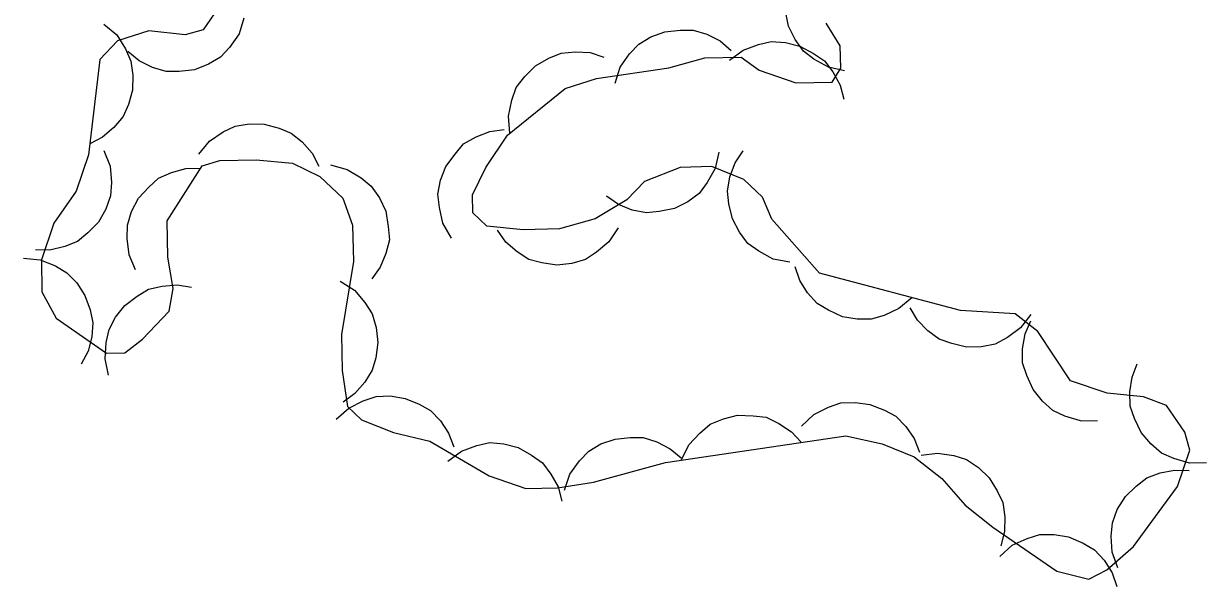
# Model space of a CAD drawing. Extents: x 336540 to 340074, y 5572036 to 5573747.
# Drawn here: x 337962.45 to 337991.81, y 5573432.67 to 5573446.65 of the extents above; entities that cross this region are included whole.
import ezdxf

# ---------------------------------------------------------------- set-up
doc = ezdxf.new("R2010")
doc.units = 0
doc.layers.add('Niveau 44', color=7, linetype='Continuous')

msp = doc.modelspace()

# ---------------------------------------------------------------- linework, layer by layer
at = {"layer": 'Niveau 44'}
for points in [[(337982.83, 5573445.48), (337982.43, 5573445.57), (337982.07, 5573445.77), (337981.81, 5573445.97), (337981.6, 5573446.26), (337981.44, 5573446.59), (337981.36, 5573446.96), (337981.32, 5573447.29), (337981.4, 5573447.63), (337981.53, 5573447.98), (337981.74, 5573448.27)], [(337967.45, 5573447.3), (337966.91, 5573446.5), (337966.46, 5573446.37), (337965.56, 5573446.47), (337964.78, 5573446.22), (337964.34, 5573445.76), (337964.06, 5573443.39), (337963.75, 5573442.49), (337963.2, 5573441.69), (337962.89, 5573440.78), (337962.9, 5573439.99), (337963.26, 5573439.33), (337964.51, 5573438.46), (337964.96, 5573438.47), (337965.4, 5573438.81), (337966.06, 5573439.51), (337966.16, 5573440.07), (337966.03, 5573440.85), (337966.01, 5573441.75), (337966.88, 5573443.12), (337967.32, 5573443.25), (337968.22, 5573443.27), (337969.12, 5573443.18), (337969.8, 5573442.85), (337970.37, 5573442.31), (337970.61, 5573441.64), (337970.64, 5573440.74), (337970.34, 5573438.93), (337970.36, 5573438.03), (337970.49, 5573437.14), (337970.84, 5573436.81), (337971.63, 5573436.49), (337972.53, 5573436.28), (337974.01, 5573435.42), (337974.92, 5573435.1), (337975.7, 5573435.12), (337976.6, 5573435.26), (337978.38, 5573435.75), (337982.86, 5573436.41), (337983.76, 5573436.21), (337984.56, 5573435.89), (337985.24, 5573435.35), (337985.82, 5573434.69), (337986.51, 5573434.14), (337988.1, 5573433.05), (337988.89, 5573432.85), (337989.34, 5573433.08), (337990, 5573433.66)], [(337967.92, 5573446.79), (337967.8, 5573446.4), (337967.56, 5573446.06), (337967.34, 5573445.82), (337967.04, 5573445.64), (337966.69, 5573445.5), (337966.31, 5573445.46), (337965.99, 5573445.46), (337965.65, 5573445.56), (337965.32, 5573445.73), (337965.04, 5573445.96)], [(337964.44, 5573446.64), (337964.76, 5573446.37), (337964.98, 5573446.02), (337965.11, 5573445.72), (337965.16, 5573445.37), (337965.15, 5573445), (337965.05, 5573444.64), (337964.92, 5573444.34), (337964.69, 5573444.07), (337964.41, 5573443.83), (337964.09, 5573443.66)], [(337990, 5573433.66), (337991.09, 5573435.15), (337991.4, 5573436.05), (337991.28, 5573436.5), (337990.82, 5573437.16), (337990.25, 5573437.38), (337989.35, 5573437.47), (337988.44, 5573437.78), (337987.63, 5573439), (337987.06, 5573439.44), (337985.71, 5573439.52), (337982.21, 5573440.45), (337981.02, 5573441.79), (337980.79, 5573442.34), (337980.33, 5573442.78), (337979.53, 5573443.1), (337978.75, 5573443.08), (337977.86, 5573442.73), (337977.42, 5573442.27), (337976.64, 5573441.8), (337975.75, 5573441.55), (337974.85, 5573441.53), (337973.95, 5573441.62), (337973.6, 5573441.95), (337973.59, 5573442.4), (337973.92, 5573443.08), (337974.46, 5573443.88), (337975.89, 5573445.04), (337976.67, 5573445.29), (337978.47, 5573445.55), (337979.36, 5573445.8), (337980.26, 5573445.82), (337980.71, 5573445.49), (337981.62, 5573445.18), (337982.52, 5573445.2), (337982.74, 5573445.54), (337982.72, 5573446.1), (337982.37, 5573446.66)], [(337977.13, 5573445.17), (337977.26, 5573445.57), (337977.49, 5573445.9), (337977.72, 5573446.14), (337978.02, 5573446.32), (337978.37, 5573446.45), (337978.75, 5573446.49), (337979.07, 5573446.49), (337979.41, 5573446.39), (337979.74, 5573446.22), (337980.01, 5573445.98)], [(337979.97, 5573445.74), (337980.31, 5573445.99), (337980.69, 5573446.13), (337981.01, 5573446.21), (337981.36, 5573446.18), (337981.72, 5573446.09), (337982.06, 5573445.91), (337982.33, 5573445.73), (337982.54, 5573445.45), (337982.72, 5573445.12), (337982.81, 5573444.77)], [(337974.52, 5573443.93), (337974.49, 5573444.35), (337974.57, 5573444.75), (337974.68, 5573445.06), (337974.89, 5573445.34), (337975.16, 5573445.6), (337975.49, 5573445.79), (337975.79, 5573445.92), (337976.14, 5573445.95), (337976.51, 5573445.93), (337976.85, 5573445.82)], [(337966.8, 5573443.41), (337967.06, 5573443.73), (337967.4, 5573443.96), (337967.7, 5573444.1), (337968.05, 5573444.16), (337968.42, 5573444.15), (337968.79, 5573444.05), (337969.09, 5573443.93), (337969.36, 5573443.71), (337969.61, 5573443.43), (337969.78, 5573443.11)], [(337973.07, 5573441.32), (337972.86, 5573441.69), (337972.77, 5573442.08), (337972.73, 5573442.41), (337972.8, 5573442.76), (337972.93, 5573443.1), (337973.16, 5573443.41), (337973.37, 5573443.66), (337973.68, 5573443.84), (337974.02, 5573443.97), (337974.38, 5573444.02)], [(337964.44, 5573443.5), (337964.6, 5573443.11), (337964.63, 5573442.7), (337964.61, 5573442.37), (337964.49, 5573442.04), (337964.31, 5573441.72), (337964.04, 5573441.45), (337963.79, 5573441.24), (337963.47, 5573441.11), (337963.1, 5573441.02), (337962.74, 5573441.03)], [(337979.71, 5573443.46), (337979.62, 5573443.05), (337979.42, 5573442.7), (337979.22, 5573442.43), (337978.94, 5573442.22), (337978.61, 5573442.06), (337978.23, 5573441.98), (337977.91, 5573441.95), (337977.56, 5573442.02), (337977.22, 5573442.16), (337976.92, 5573442.36)], [(337981.47, 5573440.72), (337981.06, 5573440.8), (337980.7, 5573441), (337980.43, 5573441.19), (337980.22, 5573441.47), (337980.05, 5573441.8), (337979.96, 5573442.17), (337979.92, 5573442.49), (337979.98, 5573442.84), (337980.11, 5573443.19), (337980.31, 5573443.49)], [(337965.23, 5573440.53), (337965.07, 5573440.91), (337965.02, 5573441.31), (337965.03, 5573441.64), (337965.13, 5573441.98), (337965.3, 5573442.31), (337965.56, 5573442.59), (337965.8, 5573442.81), (337966.12, 5573442.95), (337966.48, 5573443.05), (337966.84, 5573443.06)], [(337970.07, 5573443.14), (337970.48, 5573443.03), (337970.83, 5573442.82), (337971.08, 5573442.61), (337971.28, 5573442.32), (337971.44, 5573441.99), (337971.5, 5573441.61), (337971.53, 5573441.28), (337971.44, 5573440.94), (337971.3, 5573440.6), (337971.09, 5573440.31)], [(337977.21, 5573441.58), (337976.98, 5573441.23), (337976.67, 5573440.97), (337976.4, 5573440.79), (337976.06, 5573440.69), (337975.69, 5573440.65), (337975.31, 5573440.71), (337974.99, 5573440.79), (337974.7, 5573440.98), (337974.42, 5573441.22), (337974.21, 5573441.52)], [(337962.45, 5573440.82), (337962.86, 5573440.78), (337963.24, 5573440.63), (337963.52, 5573440.46), (337963.77, 5573440.21), (337963.97, 5573439.9), (337964.1, 5573439.54), (337964.17, 5573439.22), (337964.14, 5573438.87), (337964.05, 5573438.51), (337963.88, 5573438.19)], [(337984.5, 5573439.84), (337984.18, 5573439.57), (337983.81, 5573439.4), (337983.49, 5573439.31), (337983.14, 5573439.31), (337982.78, 5573439.37), (337982.43, 5573439.53), (337982.15, 5573439.7), (337981.91, 5573439.96), (337981.72, 5573440.27), (337981.6, 5573440.61)], [(337970.31, 5573440.25), (337970.66, 5573440.03), (337970.92, 5573439.72), (337971.1, 5573439.44), (337971.2, 5573439.1), (337971.24, 5573438.73), (337971.19, 5573438.35), (337971.1, 5573438.04), (337970.92, 5573437.74), (337970.67, 5573437.46), (337970.38, 5573437.25)], [(337964.56, 5573437.92), (337964.47, 5573438.32), (337964.5, 5573438.73), (337964.57, 5573439.05), (337964.73, 5573439.36), (337964.96, 5573439.65), (337965.27, 5573439.88), (337965.55, 5573440.05), (337965.89, 5573440.13), (337966.26, 5573440.16), (337966.62, 5573440.1)], [(337987.45, 5573439.42), (337987.2, 5573439.09), (337986.87, 5573438.85), (337986.57, 5573438.69), (337986.23, 5573438.62), (337985.86, 5573438.61), (337985.49, 5573438.7), (337985.18, 5573438.81), (337984.9, 5573439.02), (337984.64, 5573439.28), (337984.46, 5573439.59)], [(337989.11, 5573436.77), (337988.69, 5573436.78), (337988.3, 5573436.9), (337988, 5573437.04), (337987.74, 5573437.27), (337987.51, 5573437.56), (337987.35, 5573437.91), (337987.25, 5573438.22), (337987.25, 5573438.57), (337987.31, 5573438.94), (337987.45, 5573439.27)], [(337991.81, 5573435.74), (337991.39, 5573435.73), (337991, 5573435.85), (337990.7, 5573435.98), (337990.43, 5573436.21), (337990.19, 5573436.49), (337990.03, 5573436.84), (337989.92, 5573437.15), (337989.91, 5573437.5), (337989.97, 5573437.87), (337990.09, 5573438.2)], [(337970.21, 5573436.82), (337970.52, 5573437.1), (337970.88, 5573437.28), (337971.2, 5573437.39), (337971.55, 5573437.4), (337971.92, 5573437.34), (337972.27, 5573437.2), (337972.55, 5573437.04), (337972.8, 5573436.78), (337973, 5573436.48), (337973.13, 5573436.14)], [(337981.76, 5573436.65), (337982.07, 5573436.94), (337982.43, 5573437.12), (337982.74, 5573437.23), (337983.1, 5573437.24), (337983.46, 5573437.19), (337983.82, 5573437.05), (337984.1, 5573436.9), (337984.35, 5573436.64), (337984.56, 5573436.34), (337984.69, 5573436)], [(337978.78, 5573435.81), (337978.96, 5573436.19), (337979.24, 5573436.48), (337979.49, 5573436.7), (337979.82, 5573436.83), (337980.17, 5573436.92), (337980.56, 5573436.91), (337980.88, 5573436.87), (337981.2, 5573436.72), (337981.51, 5573436.51), (337981.75, 5573436.25)], [(337972.98, 5573435.78), (337973.32, 5573436.03), (337973.7, 5573436.17), (337974.02, 5573436.24), (337974.37, 5573436.21), (337974.73, 5573436.12), (337975.06, 5573435.93), (337975.33, 5573435.74), (337975.54, 5573435.46), (337975.72, 5573435.14), (337975.81, 5573434.79)], [(337975.88, 5573435.06), (337976.01, 5573435.46), (337976.25, 5573435.79), (337976.48, 5573436.03), (337976.78, 5573436.21), (337977.13, 5573436.33), (337977.51, 5573436.37), (337977.83, 5573436.37), (337978.17, 5573436.26), (337978.5, 5573436.09), (337978.77, 5573435.86)], [(337984.73, 5573435.93), (337985.14, 5573435.98), (337985.54, 5573435.92), (337985.86, 5573435.82), (337986.15, 5573435.62), (337986.42, 5573435.37), (337986.62, 5573435.04), (337986.76, 5573434.75), (337986.81, 5573434.4), (337986.8, 5573434.03), (337986.71, 5573433.68)], [(337989.61, 5573433.13), (337989.47, 5573433.52), (337989.45, 5573433.92), (337989.48, 5573434.25), (337989.6, 5573434.58), (337989.8, 5573434.9), (337990.07, 5573435.16), (337990.33, 5573435.37), (337990.66, 5573435.49), (337991.02, 5573435.56), (337991.38, 5573435.55)], [(337986.68, 5573433.41), (337986.99, 5573433.69), (337987.36, 5573433.86), (337987.68, 5573433.96), (337988.03, 5573433.96), (337988.39, 5573433.9), (337988.75, 5573433.74), (337989.03, 5573433.58), (337989.27, 5573433.32), (337989.47, 5573433.01), (337989.59, 5573432.67)]]:
    msp.add_lwpolyline(points, dxfattribs=at)

doc.saveas('drawing.dxf')
